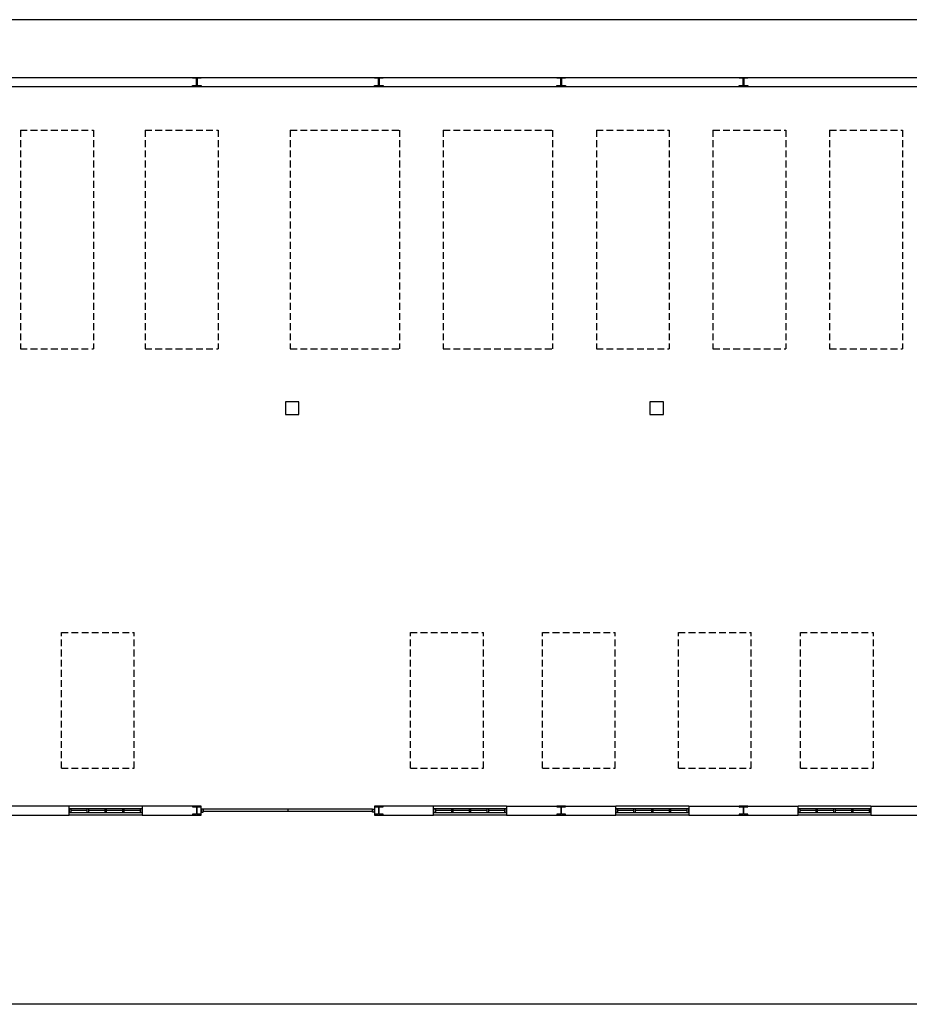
# Model space of a CAD drawing. Header units: millimetres. Extents: x -559 to 10735, y -2326 to 222.
# Tile 547 of 656: x 5444 to 5576, y -1431 to -1286. Entities that reach past the tile are written whole.
import ezdxf

# ---------------------------------------------------------------- set-up
doc = ezdxf.new("R2010")
doc.units = ezdxf.units.MM
doc.header["$LTSCALE"] = 4
doc.linetypes.add('HIDDEN', pattern=[0.375, 0.25, -0.125])
doc.layers.add('Extremos da Area Total', color=253, linetype='Continuous')
doc.layers.add('Planta Baixa', color=251, linetype='Continuous')

# ---------------------------------------------------------------- blocks, each defined once
blk = doc.blocks.new('AUW01D3S-flat-22-flat-1')
at = {"color": 9}
for p, q in [((0, 0.125), (-2, 0.125)), ((0, -0.125), (-2, -0.125))]:
    blk.add_line(p, q, dxfattribs=at)
blk = doc.blocks.new('AUD18D1S-flat-52-flat-1')
at = {"color": 9}
for p, q in [((-2, -0.125), (-2, 0.125)), ((0, 0.125), (0, -0.125))]:
    blk.add_line(p, q, dxfattribs=at)
blk = doc.blocks.new('AUD19D1S-flat-52-flat-1')
at = {"color": 9}
for p, q in [((-2, 0), (-2, 0)), ((0, 0), (0, 0))]:
    blk.add_line(p, q, dxfattribs=at)
blk = doc.blocks.new('AUD37D1S-flat-152-flat-1')
at = {"color": 9}
for p, q in [((-0.05, 0.05), (-0.05, -0.05)), ((0, 0.05), (-0.05, 0.05)), ((0, -0.05), (0, 0.05)), ((-0.05, -0.05), (0, -0.05))]:
    blk.add_line(p, q, dxfattribs=at)
at = {"color": 9, "width": 0.5, "flags": 3}
for p in [(-0.05, 0), (-0.05, -0.05)]:
    blk.add_attdef('JAMBPT', p, '', height=0.01, rotation=180, dxfattribs=at)
at = {"color": 9, "oblique": 36.8699, "width": 1.25, "flags": 3}
for p in [(-0.05, 0.05), (-0.05, 0), (-0.05, -0.05)]:
    blk.add_attdef('JAMBPT', p, '', height=0.00632, rotation=243.4349, dxfattribs=at)
blk = doc.blocks.new('AUD37D1S-flat-151-flat-1')
at = {"color": 9}
for p, q in [((0, -0.05), (0, 0.05)), ((0, 0.05), (0.05, 0.05)), ((0.05, 0.05), (0.05, -0.05)), ((0.05, -0.05), (0, -0.05))]:
    blk.add_line(p, q, dxfattribs=at)
at = {"color": 9, "text_generation_flag": 4, "width": 1.25, "flags": 3}
for p in [(0.05, 0.05), (0.05, 0), (0.05, -0.05)]:
    blk.add_attdef('JAMBPT', p, '', height=0.00632, rotation=296.5651, dxfattribs=at)
at = {"color": 9, "text_generation_flag": 4, "width": 0.5, "flags": 3}
for p in [(0.05, 0), (0.05, -0.05)]:
    blk.add_attdef('JAMBPT', p, '', height=0.01, dxfattribs=at)
blk = doc.blocks.new('AUD40D1S-flat-44-flat-1')
at = {"color": 9}
for p, q in [((-1, 0.05), (-1, -0.05)), ((1, 0.05), (-1, 0.05)), ((1, -0.05), (1, 0.05)), ((-1, -0.05), (1, -0.05))]:
    blk.add_line(p, q, dxfattribs=at)
blk = doc.blocks.new('AUD40D1S-flat-43-flat-1')
at = {"color": 9}
for p, q in [((-1, 0.05), (-1, -0.05)), ((1, 0.05), (-1, 0.05)), ((1, -0.05), (1, 0.05)), ((-1, -0.05), (1, -0.05))]:
    blk.add_line(p, q, dxfattribs=at)
blk = doc.blocks.new('AUD37D1S-flat-150-flat-1')
at = {"color": 9}
for p, q in [((-0.05, 0.05), (-0.05, -0.05)), ((0, 0.05), (-0.05, 0.05)), ((0, -0.05), (0, 0.05)), ((-0.05, -0.05), (0, -0.05))]:
    blk.add_line(p, q, dxfattribs=at)
at = {"color": 9, "width": 0.5, "flags": 3}
for p in [(-0.05, 0), (-0.05, -0.05)]:
    blk.add_attdef('JAMBPT', p, '', height=0.01, rotation=180, dxfattribs=at)
at = {"color": 9, "oblique": 36.8699, "width": 1.25, "flags": 3}
for p in [(-0.05, 0.05), (-0.05, 0), (-0.05, -0.05)]:
    blk.add_attdef('JAMBPT', p, '', height=0.00632, rotation=243.4349, dxfattribs=at)
blk = doc.blocks.new('AUD37D1S-flat-149-flat-1')
at = {"color": 9}
for p, q in [((-0.05, 0.05), (-0.05, -0.05)), ((0, 0.05), (-0.05, 0.05)), ((0, -0.05), (0, 0.05)), ((-0.05, -0.05), (0, -0.05))]:
    blk.add_line(p, q, dxfattribs=at)
at = {"color": 9, "width": 0.5, "flags": 3}
for p in [(-0.05, 0), (-0.05, -0.05)]:
    blk.add_attdef('JAMBPT', p, '', height=0.01, rotation=180, dxfattribs=at)
at = {"color": 9, "oblique": 36.8699, "width": 1.25, "flags": 3}
for p in [(-0.05, 0.05), (-0.05, 0), (-0.05, -0.05)]:
    blk.add_attdef('JAMBPT', p, '', height=0.00632, rotation=243.4349, dxfattribs=at)
blk = doc.blocks.new('AUD37D1S-flat-148-flat-1')
at = {"color": 9}
for p, q in [((-0.05, 0.05), (-0.05, -0.05)), ((0, 0.05), (-0.05, 0.05)), ((0, -0.05), (0, 0.05)), ((-0.05, -0.05), (0, -0.05))]:
    blk.add_line(p, q, dxfattribs=at)
at = {"color": 9, "width": 0.5, "flags": 3}
for p in [(-0.05, 0), (-0.05, -0.05)]:
    blk.add_attdef('JAMBPT', p, '', height=0.01, rotation=180, dxfattribs=at)
at = {"color": 9, "oblique": 36.8699, "width": 1.25, "flags": 3}
for p in [(-0.05, 0.05), (-0.05, 0), (-0.05, -0.05)]:
    blk.add_attdef('JAMBPT', p, '', height=0.00632, rotation=243.4349, dxfattribs=at)
blk = doc.blocks.new('AUW01D1S-flat-68-flat-1')
at = {"color": 9}
blk.add_line((0.21875, 0), (-0.21875, 0), dxfattribs=at)
blk = doc.blocks.new('AUW01D1S-flat-67-flat-1')
at = {"color": 9}
blk.add_line((0.21875, 0), (-0.21875, 0), dxfattribs=at)
blk = doc.blocks.new('AUW01D1S-flat-66-flat-1')
at = {"color": 9}
blk.add_line((0.21875, 0), (-0.21875, 0), dxfattribs=at)
blk = doc.blocks.new('AUW01D1S-flat-65-flat-1')
at = {"color": 9}
blk.add_line((0.21875, 0), (-0.21875, 0), dxfattribs=at)
blk = doc.blocks.new('AUW01D3S-flat-21-flat-1')
at = {"color": 9}
for p, q in [((0, 0.125), (-2, 0.125)), ((0, -0.125), (-2, -0.125))]:
    blk.add_line(p, q, dxfattribs=at)
blk = doc.blocks.new('AUD18D1S-flat-51-flat-1')
at = {"color": 9}
for p, q in [((-2, -0.125), (-2, 0.125)), ((0, 0.125), (0, -0.125))]:
    blk.add_line(p, q, dxfattribs=at)
blk = doc.blocks.new('AUD19D1S-flat-51-flat-1')
at = {"color": 9}
for p, q in [((-2, 0), (-2, 0)), ((0, 0), (0, 0))]:
    blk.add_line(p, q, dxfattribs=at)
blk = doc.blocks.new('AUD37D1S-flat-147-flat-1')
at = {"color": 9}
for p, q in [((-0.05, 0.05), (-0.05, -0.05)), ((0, 0.05), (-0.05, 0.05)), ((0, -0.05), (0, 0.05)), ((-0.05, -0.05), (0, -0.05))]:
    blk.add_line(p, q, dxfattribs=at)
at = {"color": 9, "width": 0.5, "flags": 3}
for p in [(-0.05, 0), (-0.05, -0.05)]:
    blk.add_attdef('JAMBPT', p, '', height=0.01, rotation=180, dxfattribs=at)
at = {"color": 9, "oblique": 36.8699, "width": 1.25, "flags": 3}
for p in [(-0.05, 0.05), (-0.05, 0), (-0.05, -0.05)]:
    blk.add_attdef('JAMBPT', p, '', height=0.00632, rotation=243.4349, dxfattribs=at)
blk = doc.blocks.new('AUD37D1S-flat-146-flat-1')
at = {"color": 9}
for p, q in [((0, -0.05), (0, 0.05)), ((0, 0.05), (0.05, 0.05)), ((0.05, 0.05), (0.05, -0.05)), ((0.05, -0.05), (0, -0.05))]:
    blk.add_line(p, q, dxfattribs=at)
at = {"color": 9, "text_generation_flag": 4, "width": 1.25, "flags": 3}
for p in [(0.05, 0.05), (0.05, 0), (0.05, -0.05)]:
    blk.add_attdef('JAMBPT', p, '', height=0.00632, rotation=296.5651, dxfattribs=at)
at = {"color": 9, "text_generation_flag": 4, "width": 0.5, "flags": 3}
for p in [(0.05, 0), (0.05, -0.05)]:
    blk.add_attdef('JAMBPT', p, '', height=0.01, dxfattribs=at)
blk = doc.blocks.new('AUD40D1S-flat-42-flat-1')
at = {"color": 9}
for p, q in [((-1, 0.05), (-1, -0.05)), ((1, 0.05), (-1, 0.05)), ((1, -0.05), (1, 0.05)), ((-1, -0.05), (1, -0.05))]:
    blk.add_line(p, q, dxfattribs=at)
blk = doc.blocks.new('AUD40D1S-flat-41-flat-1')
at = {"color": 9}
for p, q in [((-1, 0.05), (-1, -0.05)), ((1, 0.05), (-1, 0.05)), ((1, -0.05), (1, 0.05)), ((-1, -0.05), (1, -0.05))]:
    blk.add_line(p, q, dxfattribs=at)
blk = doc.blocks.new('AUD37D1S-flat-145-flat-1')
at = {"color": 9}
for p, q in [((-0.05, 0.05), (-0.05, -0.05)), ((0, 0.05), (-0.05, 0.05)), ((0, -0.05), (0, 0.05)), ((-0.05, -0.05), (0, -0.05))]:
    blk.add_line(p, q, dxfattribs=at)
at = {"color": 9, "width": 0.5, "flags": 3}
for p in [(-0.05, 0), (-0.05, -0.05)]:
    blk.add_attdef('JAMBPT', p, '', height=0.01, rotation=180, dxfattribs=at)
at = {"color": 9, "oblique": 36.8699, "width": 1.25, "flags": 3}
for p in [(-0.05, 0.05), (-0.05, 0), (-0.05, -0.05)]:
    blk.add_attdef('JAMBPT', p, '', height=0.00632, rotation=243.4349, dxfattribs=at)
blk = doc.blocks.new('AUD37D1S-flat-144-flat-1')
at = {"color": 9}
for p, q in [((-0.05, 0.05), (-0.05, -0.05)), ((0, 0.05), (-0.05, 0.05)), ((0, -0.05), (0, 0.05)), ((-0.05, -0.05), (0, -0.05))]:
    blk.add_line(p, q, dxfattribs=at)
at = {"color": 9, "width": 0.5, "flags": 3}
for p in [(-0.05, 0), (-0.05, -0.05)]:
    blk.add_attdef('JAMBPT', p, '', height=0.01, rotation=180, dxfattribs=at)
at = {"color": 9, "oblique": 36.8699, "width": 1.25, "flags": 3}
for p in [(-0.05, 0.05), (-0.05, 0), (-0.05, -0.05)]:
    blk.add_attdef('JAMBPT', p, '', height=0.00632, rotation=243.4349, dxfattribs=at)
blk = doc.blocks.new('AUD37D1S-flat-143-flat-1')
at = {"color": 9}
for p, q in [((-0.05, 0.05), (-0.05, -0.05)), ((0, 0.05), (-0.05, 0.05)), ((0, -0.05), (0, 0.05)), ((-0.05, -0.05), (0, -0.05))]:
    blk.add_line(p, q, dxfattribs=at)
at = {"color": 9, "width": 0.5, "flags": 3}
for p in [(-0.05, 0), (-0.05, -0.05)]:
    blk.add_attdef('JAMBPT', p, '', height=0.01, rotation=180, dxfattribs=at)
at = {"color": 9, "oblique": 36.8699, "width": 1.25, "flags": 3}
for p in [(-0.05, 0.05), (-0.05, 0), (-0.05, -0.05)]:
    blk.add_attdef('JAMBPT', p, '', height=0.00632, rotation=243.4349, dxfattribs=at)
blk = doc.blocks.new('AUW01D1S-flat-64-flat-1')
at = {"color": 9}
blk.add_line((0.21875, 0), (-0.21875, 0), dxfattribs=at)
blk = doc.blocks.new('AUW01D1S-flat-63-flat-1')
at = {"color": 9}
blk.add_line((0.21875, 0), (-0.21875, 0), dxfattribs=at)
blk = doc.blocks.new('AUW01D1S-flat-62-flat-1')
at = {"color": 9}
blk.add_line((0.21875, 0), (-0.21875, 0), dxfattribs=at)
blk = doc.blocks.new('AUW01D1S-flat-61-flat-1')
at = {"color": 9}
blk.add_line((0.21875, 0), (-0.21875, 0), dxfattribs=at)
blk = doc.blocks.new('AUW01D3S-flat-20-flat-1')
at = {"color": 9}
for p, q in [((0, 0.125), (-2, 0.125)), ((0, -0.125), (-2, -0.125))]:
    blk.add_line(p, q, dxfattribs=at)
blk = doc.blocks.new('AUD18D1S-flat-50-flat-1')
at = {"color": 9}
for p, q in [((-2, -0.125), (-2, 0.125)), ((0, 0.125), (0, -0.125))]:
    blk.add_line(p, q, dxfattribs=at)
blk = doc.blocks.new('AUD19D1S-flat-50-flat-1')
at = {"color": 9}
for p, q in [((-2, 0), (-2, 0)), ((0, 0), (0, 0))]:
    blk.add_line(p, q, dxfattribs=at)
blk = doc.blocks.new('AUD37D1S-flat-142-flat-1')
at = {"color": 9}
for p, q in [((-0.05, 0.05), (-0.05, -0.05)), ((0, 0.05), (-0.05, 0.05)), ((0, -0.05), (0, 0.05)), ((-0.05, -0.05), (0, -0.05))]:
    blk.add_line(p, q, dxfattribs=at)
at = {"color": 9, "width": 0.5, "flags": 3}
for p in [(-0.05, 0), (-0.05, -0.05)]:
    blk.add_attdef('JAMBPT', p, '', height=0.01, rotation=180, dxfattribs=at)
at = {"color": 9, "oblique": 36.8699, "width": 1.25, "flags": 3}
for p in [(-0.05, 0.05), (-0.05, 0), (-0.05, -0.05)]:
    blk.add_attdef('JAMBPT', p, '', height=0.00632, rotation=243.4349, dxfattribs=at)
blk = doc.blocks.new('AUD37D1S-flat-141-flat-1')
at = {"color": 9}
for p, q in [((0, -0.05), (0, 0.05)), ((0, 0.05), (0.05, 0.05)), ((0.05, 0.05), (0.05, -0.05)), ((0.05, -0.05), (0, -0.05))]:
    blk.add_line(p, q, dxfattribs=at)
at = {"color": 9, "text_generation_flag": 4, "width": 1.25, "flags": 3}
for p in [(0.05, 0.05), (0.05, 0), (0.05, -0.05)]:
    blk.add_attdef('JAMBPT', p, '', height=0.00632, rotation=296.5651, dxfattribs=at)
at = {"color": 9, "text_generation_flag": 4, "width": 0.5, "flags": 3}
for p in [(0.05, 0), (0.05, -0.05)]:
    blk.add_attdef('JAMBPT', p, '', height=0.01, dxfattribs=at)
blk = doc.blocks.new('AUD40D1S-flat-40-flat-1')
at = {"color": 9}
for p, q in [((-1, 0.05), (-1, -0.05)), ((1, 0.05), (-1, 0.05)), ((1, -0.05), (1, 0.05)), ((-1, -0.05), (1, -0.05))]:
    blk.add_line(p, q, dxfattribs=at)
blk = doc.blocks.new('AUD40D1S-flat-39-flat-1')
at = {"color": 9}
for p, q in [((-1, 0.05), (-1, -0.05)), ((1, 0.05), (-1, 0.05)), ((1, -0.05), (1, 0.05)), ((-1, -0.05), (1, -0.05))]:
    blk.add_line(p, q, dxfattribs=at)
blk = doc.blocks.new('AUD37D1S-flat-140-flat-1')
at = {"color": 9}
for p, q in [((-0.05, 0.05), (-0.05, -0.05)), ((0, 0.05), (-0.05, 0.05)), ((0, -0.05), (0, 0.05)), ((-0.05, -0.05), (0, -0.05))]:
    blk.add_line(p, q, dxfattribs=at)
at = {"color": 9, "width": 0.5, "flags": 3}
for p in [(-0.05, 0), (-0.05, -0.05)]:
    blk.add_attdef('JAMBPT', p, '', height=0.01, rotation=180, dxfattribs=at)
at = {"color": 9, "oblique": 36.8699, "width": 1.25, "flags": 3}
for p in [(-0.05, 0.05), (-0.05, 0), (-0.05, -0.05)]:
    blk.add_attdef('JAMBPT', p, '', height=0.00632, rotation=243.4349, dxfattribs=at)
blk = doc.blocks.new('AUD37D1S-flat-139-flat-1')
at = {"color": 9}
for p, q in [((-0.05, 0.05), (-0.05, -0.05)), ((0, 0.05), (-0.05, 0.05)), ((0, -0.05), (0, 0.05)), ((-0.05, -0.05), (0, -0.05))]:
    blk.add_line(p, q, dxfattribs=at)
at = {"color": 9, "width": 0.5, "flags": 3}
for p in [(-0.05, 0), (-0.05, -0.05)]:
    blk.add_attdef('JAMBPT', p, '', height=0.01, rotation=180, dxfattribs=at)
at = {"color": 9, "oblique": 36.8699, "width": 1.25, "flags": 3}
for p in [(-0.05, 0.05), (-0.05, 0), (-0.05, -0.05)]:
    blk.add_attdef('JAMBPT', p, '', height=0.00632, rotation=243.4349, dxfattribs=at)
blk = doc.blocks.new('AUD37D1S-flat-138-flat-1')
at = {"color": 9}
for p, q in [((-0.05, 0.05), (-0.05, -0.05)), ((0, 0.05), (-0.05, 0.05)), ((0, -0.05), (0, 0.05)), ((-0.05, -0.05), (0, -0.05))]:
    blk.add_line(p, q, dxfattribs=at)
at = {"color": 9, "width": 0.5, "flags": 3}
for p in [(-0.05, 0), (-0.05, -0.05)]:
    blk.add_attdef('JAMBPT', p, '', height=0.01, rotation=180, dxfattribs=at)
at = {"color": 9, "oblique": 36.8699, "width": 1.25, "flags": 3}
for p in [(-0.05, 0.05), (-0.05, 0), (-0.05, -0.05)]:
    blk.add_attdef('JAMBPT', p, '', height=0.00632, rotation=243.4349, dxfattribs=at)
blk = doc.blocks.new('AUW01D1S-flat-60-flat-1')
at = {"color": 9}
blk.add_line((0.21875, 0), (-0.21875, 0), dxfattribs=at)
blk = doc.blocks.new('AUW01D1S-flat-59-flat-1')
at = {"color": 9}
blk.add_line((0.21875, 0), (-0.21875, 0), dxfattribs=at)
blk = doc.blocks.new('AUW01D1S-flat-58-flat-1')
at = {"color": 9}
blk.add_line((0.21875, 0), (-0.21875, 0), dxfattribs=at)
blk = doc.blocks.new('AUW01D1S-flat-57-flat-1')
at = {"color": 9}
blk.add_line((0.21875, 0), (-0.21875, 0), dxfattribs=at)
blk = doc.blocks.new('AUW01D3S-flat-19-flat-1')
at = {"color": 9}
for p, q in [((0, 0.125), (-2, 0.125)), ((0, -0.125), (-2, -0.125))]:
    blk.add_line(p, q, dxfattribs=at)
blk = doc.blocks.new('AUD18D1S-flat-49-flat-1')
at = {"color": 9}
for p, q in [((-2, -0.125), (-2, 0.125)), ((0, 0.125), (0, -0.125))]:
    blk.add_line(p, q, dxfattribs=at)
blk = doc.blocks.new('AUD19D1S-flat-49-flat-1')
at = {"color": 9}
for p, q in [((-2, 0), (-2, 0)), ((0, 0), (0, 0))]:
    blk.add_line(p, q, dxfattribs=at)
blk = doc.blocks.new('AUD37D1S-flat-137-flat-1')
at = {"color": 9}
for p, q in [((-0.05, 0.05), (-0.05, -0.05)), ((0, 0.05), (-0.05, 0.05)), ((0, -0.05), (0, 0.05)), ((-0.05, -0.05), (0, -0.05))]:
    blk.add_line(p, q, dxfattribs=at)
at = {"color": 9, "width": 0.5, "flags": 3}
for p in [(-0.05, 0), (-0.05, -0.05)]:
    blk.add_attdef('JAMBPT', p, '', height=0.01, rotation=180, dxfattribs=at)
at = {"color": 9, "oblique": 36.8699, "width": 1.25, "flags": 3}
for p in [(-0.05, 0.05), (-0.05, 0), (-0.05, -0.05)]:
    blk.add_attdef('JAMBPT', p, '', height=0.00632, rotation=243.4349, dxfattribs=at)
blk = doc.blocks.new('AUD37D1S-flat-136-flat-1')
at = {"color": 9}
for p, q in [((0, -0.05), (0, 0.05)), ((0, 0.05), (0.05, 0.05)), ((0.05, 0.05), (0.05, -0.05)), ((0.05, -0.05), (0, -0.05))]:
    blk.add_line(p, q, dxfattribs=at)
at = {"color": 9, "text_generation_flag": 4, "width": 1.25, "flags": 3}
for p in [(0.05, 0.05), (0.05, 0), (0.05, -0.05)]:
    blk.add_attdef('JAMBPT', p, '', height=0.00632, rotation=296.5651, dxfattribs=at)
at = {"color": 9, "text_generation_flag": 4, "width": 0.5, "flags": 3}
for p in [(0.05, 0), (0.05, -0.05)]:
    blk.add_attdef('JAMBPT', p, '', height=0.01, dxfattribs=at)
blk = doc.blocks.new('AUD40D1S-flat-38-flat-1')
at = {"color": 9}
for p, q in [((-1, 0.05), (-1, -0.05)), ((1, 0.05), (-1, 0.05)), ((1, -0.05), (1, 0.05)), ((-1, -0.05), (1, -0.05))]:
    blk.add_line(p, q, dxfattribs=at)
blk = doc.blocks.new('AUD40D1S-flat-37-flat-1')
at = {"color": 9}
for p, q in [((-1, 0.05), (-1, -0.05)), ((1, 0.05), (-1, 0.05)), ((1, -0.05), (1, 0.05)), ((-1, -0.05), (1, -0.05))]:
    blk.add_line(p, q, dxfattribs=at)
blk = doc.blocks.new('AUD37D1S-flat-135-flat-1')
at = {"color": 9}
for p, q in [((-0.05, 0.05), (-0.05, -0.05)), ((0, 0.05), (-0.05, 0.05)), ((0, -0.05), (0, 0.05)), ((-0.05, -0.05), (0, -0.05))]:
    blk.add_line(p, q, dxfattribs=at)
at = {"color": 9, "width": 0.5, "flags": 3}
for p in [(-0.05, 0), (-0.05, -0.05)]:
    blk.add_attdef('JAMBPT', p, '', height=0.01, rotation=180, dxfattribs=at)
at = {"color": 9, "oblique": 36.8699, "width": 1.25, "flags": 3}
for p in [(-0.05, 0.05), (-0.05, 0), (-0.05, -0.05)]:
    blk.add_attdef('JAMBPT', p, '', height=0.00632, rotation=243.4349, dxfattribs=at)
blk = doc.blocks.new('AUD37D1S-flat-134-flat-1')
at = {"color": 9}
for p, q in [((-0.05, 0.05), (-0.05, -0.05)), ((0, 0.05), (-0.05, 0.05)), ((0, -0.05), (0, 0.05)), ((-0.05, -0.05), (0, -0.05))]:
    blk.add_line(p, q, dxfattribs=at)
at = {"color": 9, "width": 0.5, "flags": 3}
for p in [(-0.05, 0), (-0.05, -0.05)]:
    blk.add_attdef('JAMBPT', p, '', height=0.01, rotation=180, dxfattribs=at)
at = {"color": 9, "oblique": 36.8699, "width": 1.25, "flags": 3}
for p in [(-0.05, 0.05), (-0.05, 0), (-0.05, -0.05)]:
    blk.add_attdef('JAMBPT', p, '', height=0.00632, rotation=243.4349, dxfattribs=at)
blk = doc.blocks.new('AUD37D1S-flat-133-flat-1')
at = {"color": 9}
for p, q in [((-0.05, 0.05), (-0.05, -0.05)), ((0, 0.05), (-0.05, 0.05)), ((0, -0.05), (0, 0.05)), ((-0.05, -0.05), (0, -0.05))]:
    blk.add_line(p, q, dxfattribs=at)
at = {"color": 9, "width": 0.5, "flags": 3}
for p in [(-0.05, 0), (-0.05, -0.05)]:
    blk.add_attdef('JAMBPT', p, '', height=0.01, rotation=180, dxfattribs=at)
at = {"color": 9, "oblique": 36.8699, "width": 1.25, "flags": 3}
for p in [(-0.05, 0.05), (-0.05, 0), (-0.05, -0.05)]:
    blk.add_attdef('JAMBPT', p, '', height=0.00632, rotation=243.4349, dxfattribs=at)
blk = doc.blocks.new('AUW01D1S-flat-56-flat-1')
at = {"color": 9}
blk.add_line((0.21875, 0), (-0.21875, 0), dxfattribs=at)
blk = doc.blocks.new('AUW01D1S-flat-55-flat-1')
at = {"color": 9}
blk.add_line((0.21875, 0), (-0.21875, 0), dxfattribs=at)
blk = doc.blocks.new('AUW01D1S-flat-54-flat-1')
at = {"color": 9}
blk.add_line((0.21875, 0), (-0.21875, 0), dxfattribs=at)
blk = doc.blocks.new('AUW01D1S-flat-53-flat-1')
at = {"color": 9}
blk.add_line((0.21875, 0), (-0.21875, 0), dxfattribs=at)
blk = doc.blocks.new('AUD18D1S-flat-23-flat-1')
at = {"color": 9}
for p, q in [((0, -0.125), (0, 0.125)), ((4.75, 0.125), (4.75, -0.125))]:
    blk.add_line(p, q, dxfattribs=at)
blk = doc.blocks.new('AUD19D1S-flat-23-flat-1')
at = {"color": 9}
for p, q in [((0, 0), (0, 0)), ((4.75, 0), (4.75, 0))]:
    blk.add_line(p, q, dxfattribs=at)
blk = doc.blocks.new('AUD37D1S-flat-64-flat-1')
at = {"color": 9}
for p, q in [((0, 0.0375), (0, -0.0375)), ((0.05, 0.0375), (0, 0.0375)), ((0.05, -0.0375), (0.05, 0.0375)), ((0, -0.0375), (0.05, -0.0375))]:
    blk.add_line(p, q, dxfattribs=at)
at = {"color": 9, "oblique": 22.61986, "width": 1.083333, "flags": 3}
for p in [(0.05, 0.0375), (0.05, 0), (0.05, -0.0375)]:
    blk.add_attdef('JAMBPT', p, '', height=0.00588, rotation=56.30993, dxfattribs=at)
at = {"color": 9, "width": 0.666667, "flags": 3}
for p in [(0.05, 0.0375), (0.05, 0)]:
    blk.add_attdef('JAMBPT', p, '', height=0.0075, dxfattribs=at)
blk = doc.blocks.new('AUD37D1S-flat-63-flat-1')
at = {"color": 9}
for p, q in [((-0.05, 0.0375), (0, 0.0375)), ((-0.05, -0.0375), (-0.05, 0.0375)), ((0, 0.0375), (0, -0.0375)), ((0, -0.0375), (-0.05, -0.0375))]:
    blk.add_line(p, q, dxfattribs=at)
at = {"color": 9, "text_generation_flag": 4, "flags": 3}
for p, height, rotation, width in [((-0.05, 0.0375), 0.0075, 180, 0.666667), ((-0.05, 0), 0.0075, 180, 0.666667), ((-0.05, 0.0375), 0.00588, 123.69007, 1.083333), ((-0.05, 0), 0.00588, 123.69007, 1.083333), ((-0.05, -0.0375), 0.00588, 123.69007, 1.083333)]:
    blk.add_attdef('JAMBPT', p, '', height=height, rotation=rotation, dxfattribs=dict(at, width=width))
blk = doc.blocks.new('AUD41D1S-flat-13-flat-1')
at = {"color": 9}
for p, q in [((-2.375, 0.0375), (-2.375, -0.0375)), ((2.375, -0.0375), (2.375, 0.0375))]:
    blk.add_line(p, q, dxfattribs=at)
blk = doc.blocks.new('AUD10D1S-flat-2-flat-1')
at = {"color": 9}
for p, q in [((0, 0), (0, -0.05)), ((4.65, 0), (0, 0)), ((4.65, -0.05), (4.65, 0)), ((0, -0.05), (4.65, -0.05))]:
    blk.add_line(p, q, dxfattribs=at)

msp = doc.modelspace()

# ---------------------------------------------------------------- linework, layer by layer
at = {"layer": 'Extremos da Area Total'}
msp.add_lwpolyline([(5196.19, -1302.87), (5196.19, -1285.94), (5699, -1285.94), (5699, -1431.23), (5196.19, -1431.23), (5196.19, -1305.72)], dxfattribs=at)
at = {"layer": 'Planta Baixa'}
for p, q in [((5340.22, -1294.46), (5639.81, -1294.46)), ((5340.22, -1295.8), (5639.81, -1295.8)), ((5451.64, -1401.98), (5435.51, -1401.98)), ((5471.13, -1401.98), (5462.39, -1401.98)), ((5505.4, -1401.98), (5496.66, -1401.98)), ((5516.15, -1401.98), (5532.28, -1401.98)), ((5543.03, -1401.98), (5559.16, -1401.98)), ((5569.91, -1401.98), (5578.65, -1401.98)), ((5435.51, -1403.32), (5451.64, -1403.32)), ((5462.39, -1403.32), (5471.13, -1403.32)), ((5483.9, -1402.45), (5483.9, -1402.72)), ((5496.66, -1403.32), (5505.4, -1403.32)), ((5516.15, -1403.32), (5532.28, -1403.32)), ((5543.03, -1403.32), (5559.16, -1403.32)), ((5569.91, -1403.32), (5578.65, -1403.32))]:
    msp.add_line(p, q, dxfattribs=at)
at = {"layer": 'Planta Baixa', "linetype": 'HIDDEN'}
for p, q in [((5444.46, -1302.24), (5455.22, -1302.24)), ((5444.46, -1302.24), (5444.46, -1334.5)), ((5455.22, -1302.24), (5455.22, -1334.5)), ((5462.85, -1302.24), (5473.6, -1302.24)), ((5462.85, -1302.24), (5462.85, -1334.5)), ((5473.6, -1302.24), (5473.6, -1334.5)), ((5484.25, -1302.24), (5484.25, -1334.5)), ((5484.25, -1302.24), (5500.38, -1302.24)), ((5500.38, -1302.24), (5500.38, -1334.5)), ((5506.83, -1302.24), (5522.96, -1302.24)), ((5506.83, -1302.24), (5506.83, -1334.5)), ((5522.96, -1302.24), (5522.96, -1334.5)), ((5529.41, -1302.24), (5529.41, -1334.5)), ((5529.41, -1302.24), (5540.16, -1302.24)), ((5540.16, -1302.24), (5540.16, -1334.5)), ((5546.61, -1302.24), (5557.37, -1302.24)), ((5546.61, -1302.24), (5546.61, -1334.5)), ((5557.37, -1302.24), (5557.37, -1334.5)), ((5563.82, -1302.24), (5563.82, -1334.5)), ((5563.82, -1302.24), (5574.57, -1302.24)), ((5574.57, -1302.24), (5574.57, -1334.5)), ((5444.46, -1334.5), (5455.22, -1334.5)), ((5462.85, -1334.5), (5473.6, -1334.5)), ((5484.25, -1334.5), (5500.38, -1334.5)), ((5506.83, -1334.5), (5522.96, -1334.5)), ((5529.41, -1334.5), (5540.16, -1334.5)), ((5546.61, -1334.5), (5557.37, -1334.5)), ((5563.82, -1334.5), (5574.57, -1334.5)), ((5450.49, -1396.39), (5450.49, -1376.39)), ((5450.49, -1376.39), (5461.24, -1376.39)), ((5461.24, -1396.39), (5461.24, -1376.39)), ((5501.99, -1396.39), (5501.99, -1376.39)), ((5501.99, -1376.39), (5512.74, -1376.39)), ((5512.74, -1396.39), (5512.74, -1376.39)), ((5521.45, -1376.39), (5532.2, -1376.39)), ((5521.45, -1396.39), (5521.45, -1376.39)), ((5532.2, -1396.39), (5532.2, -1376.39)), ((5541.51, -1376.39), (5552.26, -1376.39)), ((5541.51, -1396.39), (5541.51, -1376.39)), ((5552.26, -1396.39), (5552.26, -1376.39)), ((5559.52, -1396.39), (5559.52, -1376.39)), ((5559.52, -1376.39), (5570.27, -1376.39)), ((5570.27, -1396.39), (5570.27, -1376.39)), ((5450.49, -1396.39), (5461.24, -1396.39)), ((5501.99, -1396.39), (5512.74, -1396.39)), ((5521.45, -1396.39), (5532.2, -1396.39)), ((5541.51, -1396.39), (5552.26, -1396.39)), ((5559.52, -1396.39), (5570.27, -1396.39))]:
    msp.add_line(p, q, dxfattribs=at)
at = {"layer": 'Planta Baixa'}
for points in [[(5471.1, -1294.48), (5471.1, -1294.59), (5470.56, -1294.59, 0.414214), (5470.51, -1294.64), (5470.51, -1295.61, 0.414214), (5470.56, -1295.67), (5471.1, -1295.67), (5471.1, -1295.77), (5469.81, -1295.77), (5469.81, -1295.67), (5470.35, -1295.67, 0.414214), (5470.4, -1295.61), (5470.4, -1294.64, 0.414214), (5470.35, -1294.59), (5469.81, -1294.59), (5469.81, -1294.48)], [(5497.98, -1294.48), (5497.98, -1294.59), (5497.44, -1294.59, 0.414214), (5497.39, -1294.64), (5497.39, -1295.61, 0.414214), (5497.44, -1295.67), (5497.98, -1295.67), (5497.98, -1295.77), (5496.69, -1295.77), (5496.69, -1295.67), (5497.23, -1295.67, 0.414214), (5497.28, -1295.61), (5497.28, -1294.64, 0.414214), (5497.23, -1294.59), (5496.69, -1294.59), (5496.69, -1294.48)], [(5524.86, -1294.48), (5524.86, -1294.59), (5524.32, -1294.59, 0.414214), (5524.27, -1294.64), (5524.27, -1295.61, 0.414214), (5524.32, -1295.67), (5524.86, -1295.67), (5524.86, -1295.77), (5523.57, -1295.77), (5523.57, -1295.67), (5524.11, -1295.67, 0.414214), (5524.16, -1295.61), (5524.16, -1294.64, 0.414214), (5524.11, -1294.59), (5523.57, -1294.59), (5523.57, -1294.48)], [(5551.75, -1294.49), (5551.75, -1294.59), (5551.21, -1294.59, 0.414214), (5551.15, -1294.64), (5551.15, -1295.61, 0.414214), (5551.2, -1295.67), (5551.74, -1295.67), (5551.74, -1295.78), (5550.45, -1295.77), (5550.45, -1295.66), (5550.99, -1295.66, 0.414214), (5551.04, -1295.61), (5551.05, -1294.64, 0.414214), (5550.99, -1294.59), (5550.46, -1294.59), (5550.46, -1294.48)], [(5471.1, -1403.3), (5471.1, -1403.19), (5470.56, -1403.19, -0.414214), (5470.51, -1403.14), (5470.51, -1402.17, -0.414214), (5470.56, -1402.11), (5471.1, -1402.11), (5471.1, -1402.01), (5469.81, -1402.01), (5469.81, -1402.11), (5470.35, -1402.11, -0.414214), (5470.4, -1402.17), (5470.4, -1403.14, -0.414214), (5470.35, -1403.19), (5469.81, -1403.19), (5469.81, -1403.3)], [(5497.98, -1403.3), (5497.98, -1403.19), (5497.44, -1403.19, -0.414214), (5497.39, -1403.14), (5497.39, -1402.17, -0.414214), (5497.44, -1402.11), (5497.98, -1402.11), (5497.98, -1402.01), (5496.69, -1402.01), (5496.69, -1402.11), (5497.23, -1402.11, -0.414214), (5497.28, -1402.17), (5497.28, -1403.14, -0.414214), (5497.23, -1403.19), (5496.69, -1403.19), (5496.69, -1403.3)], [(5524.86, -1403.3), (5524.86, -1403.19), (5524.32, -1403.19, -0.414214), (5524.27, -1403.14), (5524.27, -1402.17, -0.414214), (5524.32, -1402.11), (5524.86, -1402.11), (5524.86, -1402.01), (5523.57, -1402.01), (5523.57, -1402.11), (5524.11, -1402.11, -0.414214), (5524.16, -1402.17), (5524.16, -1403.14, -0.414214), (5524.11, -1403.19), (5523.57, -1403.19), (5523.57, -1403.3)], [(5551.75, -1403.29), (5551.75, -1403.19), (5551.21, -1403.19, -0.414214), (5551.15, -1403.14), (5551.15, -1402.17, -0.414214), (5551.2, -1402.11), (5551.74, -1402.11), (5551.74, -1402), (5550.45, -1402.01), (5550.45, -1402.12), (5550.99, -1402.11, -0.414214), (5551.04, -1402.17), (5551.05, -1403.14, -0.414214), (5550.99, -1403.19), (5550.46, -1403.19), (5550.46, -1403.3)]]:
    msp.add_lwpolyline(points, format="xyb", close=True, dxfattribs=at)
for points in [[(5483.53, -1344.2), (5485.53, -1344.2), (5485.53, -1342.35), (5483.53, -1342.35)], [(5537.29, -1344.2), (5539.29, -1344.2), (5539.29, -1342.35), (5537.29, -1342.35)]]:
    msp.add_lwpolyline(points, close=True, dxfattribs=at)

# ---------------------------------------------------------------- block references
at = {"layer": 'Planta Baixa', "xscale": 5.376215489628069, "yscale": 5.376215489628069, "zscale": 5.376215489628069}
for name, p in [('AUW01D3S-flat-19-flat-1', (5462.39, -1402.65)), ('AUD18D1S-flat-49-flat-1', (5462.39, -1402.65)), ('AUD18D1S-flat-23-flat-1', (5471.13, -1402.65)), ('AUW01D3S-flat-20-flat-1', (5516.15, -1402.65)), ('AUD18D1S-flat-50-flat-1', (5516.15, -1402.65)), ('AUW01D3S-flat-21-flat-1', (5543.03, -1402.65)), ('AUD18D1S-flat-51-flat-1', (5543.03, -1402.65)), ('AUW01D3S-flat-22-flat-1', (5569.91, -1402.65)), ('AUD18D1S-flat-52-flat-1', (5569.91, -1402.65)), ('AUD37D1S-flat-136-flat-1', (5451.64, -1402.65)), ('AUD40D1S-flat-38-flat-1', (5457.01, -1402.65)), ('AUD40D1S-flat-37-flat-1', (5457.01, -1402.65)), ('AUD19D1S-flat-49-flat-1', (5462.39, -1402.65)), ('AUW01D1S-flat-53-flat-1', (5453.08, -1402.65)), ('AUD37D1S-flat-133-flat-1', (5454.53, -1402.65)), ('AUW01D1S-flat-54-flat-1', (5455.7, -1402.65)), ('AUD37D1S-flat-134-flat-1', (5457.15, -1402.65)), ('AUW01D1S-flat-55-flat-1', (5458.32, -1402.65)), ('AUD37D1S-flat-135-flat-1', (5459.77, -1402.65)), ('AUW01D1S-flat-56-flat-1', (5460.95, -1402.65)), ('AUD37D1S-flat-137-flat-1', (5462.39, -1402.65)), ('AUD37D1S-flat-64-flat-1', (5471.13, -1402.65)), ('AUD41D1S-flat-13-flat-1', (5483.9, -1402.65)), ('AUD19D1S-flat-23-flat-1', (5471.13, -1402.65)), ('AUD10D1S-flat-2-flat-1', (5471.4, -1402.45)), ('AUD37D1S-flat-63-flat-1', (5496.66, -1402.65)), ('AUD37D1S-flat-141-flat-1', (5505.4, -1402.65)), ('AUD40D1S-flat-40-flat-1', (5510.78, -1402.65)), ('AUD40D1S-flat-39-flat-1', (5510.78, -1402.65)), ('AUD19D1S-flat-50-flat-1', (5516.15, -1402.65)), ('AUW01D1S-flat-57-flat-1', (5506.84, -1402.65)), ('AUD37D1S-flat-138-flat-1', (5508.29, -1402.65)), ('AUW01D1S-flat-58-flat-1', (5509.47, -1402.65)), ('AUD37D1S-flat-139-flat-1', (5510.91, -1402.65)), ('AUW01D1S-flat-59-flat-1', (5512.09, -1402.65)), ('AUD37D1S-flat-140-flat-1', (5513.53, -1402.65)), ('AUW01D1S-flat-60-flat-1', (5514.71, -1402.65)), ('AUD37D1S-flat-142-flat-1', (5516.15, -1402.65)), ('AUD37D1S-flat-146-flat-1', (5532.28, -1402.65)), ('AUD40D1S-flat-42-flat-1', (5537.66, -1402.65)), ('AUD40D1S-flat-41-flat-1', (5537.66, -1402.65)), ('AUD19D1S-flat-51-flat-1', (5543.03, -1402.65)), ('AUW01D1S-flat-61-flat-1', (5533.73, -1402.65)), ('AUD37D1S-flat-143-flat-1', (5535.17, -1402.65)), ('AUW01D1S-flat-62-flat-1', (5536.35, -1402.65)), ('AUD37D1S-flat-144-flat-1', (5537.79, -1402.65)), ('AUW01D1S-flat-63-flat-1', (5538.97, -1402.65)), ('AUD37D1S-flat-145-flat-1', (5540.41, -1402.65)), ('AUW01D1S-flat-64-flat-1', (5541.59, -1402.65)), ('AUD37D1S-flat-147-flat-1', (5543.03, -1402.65)), ('AUD37D1S-flat-151-flat-1', (5559.16, -1402.65)), ('AUD40D1S-flat-44-flat-1', (5564.54, -1402.65)), ('AUD40D1S-flat-43-flat-1', (5564.54, -1402.65)), ('AUD19D1S-flat-52-flat-1', (5569.91, -1402.65)), ('AUW01D1S-flat-65-flat-1', (5560.61, -1402.65)), ('AUD37D1S-flat-148-flat-1', (5562.05, -1402.65)), ('AUW01D1S-flat-66-flat-1', (5563.23, -1402.65)), ('AUD37D1S-flat-149-flat-1', (5564.67, -1402.65)), ('AUW01D1S-flat-67-flat-1', (5565.85, -1402.65)), ('AUD37D1S-flat-150-flat-1', (5567.29, -1402.65)), ('AUW01D1S-flat-68-flat-1', (5568.47, -1402.65)), ('AUD37D1S-flat-152-flat-1', (5569.91, -1402.65))]:
    msp.add_blockref(name, p, dxfattribs=at)

doc.saveas('drawing.dxf')
